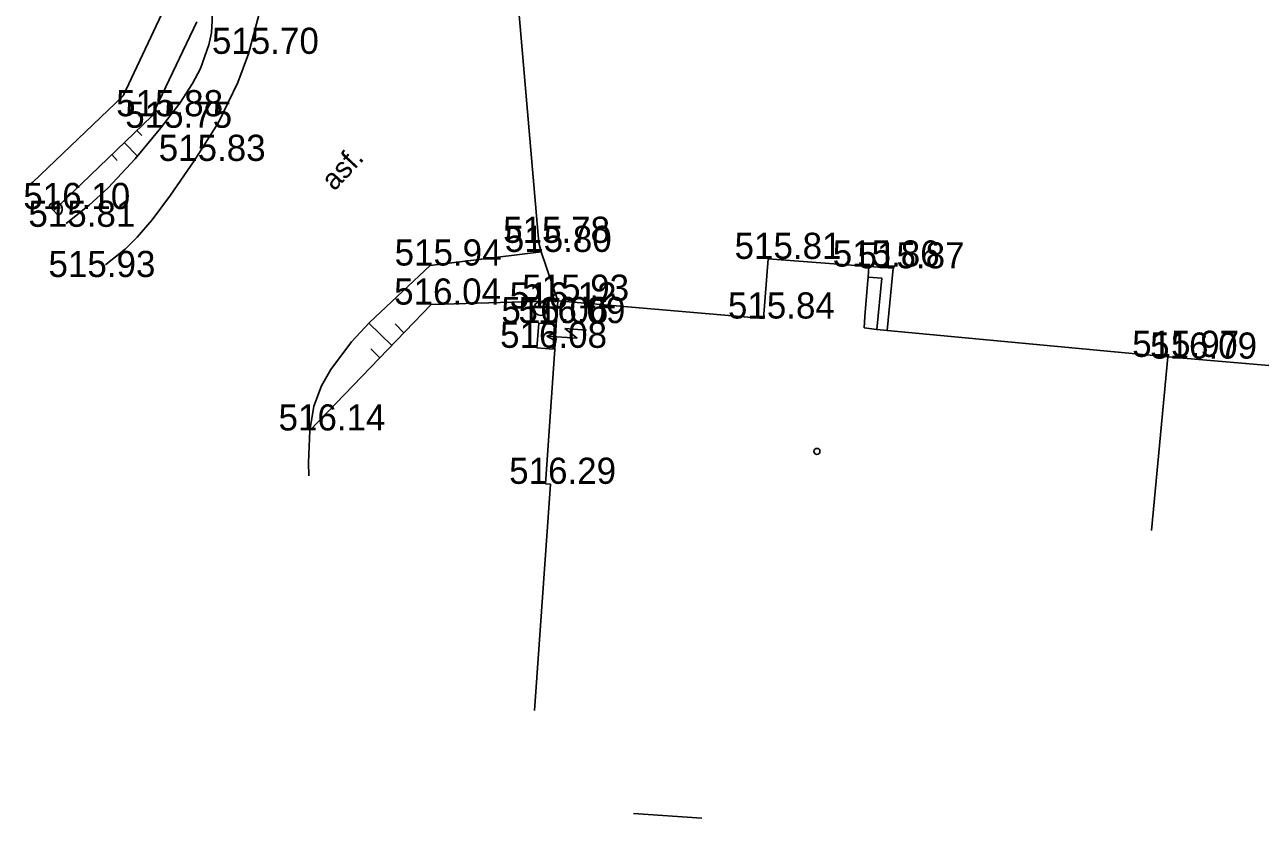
# Model space of a CAD drawing. Extents: x -668867 to -667827, y -1131943 to -1131019.
# Drawn here: x -668303.51 to -668268.06, y -1131908.26 to -1131885.5 of the extents above; entities that cross this region are included whole.
import ezdxf

# ---------------------------------------------------------------- set-up
doc = ezdxf.new("R2010")
doc.units = 0
for name, color, linetype in [('G_Bod_tecka', 7, 'Continuous'), ('G_Bod_vyska', 7, 'Continuous'), ('G_Breh_Teren', 7, 'Continuous'), ('G_Budovy-znacky', 7, 'Continuous'), ('G_Budovy_Objekty', 7, 'Continuous'), ('G_Budovy_vstupy', 7, 'Continuous'), ('G_Cesty_Schody', 7, 'Continuous'), ('G_Plochy_zpevnene', 7, 'Continuous'), ('G_Ploty', 7, 'Continuous'), ('G_Popisy_povrchu', 7, 'Continuous'), ('G_Site-Rozvadece', 7, 'Continuous'), ('G_Site-Sloupy', 7, 'Continuous'), ('G_Vyskove_srafy', 7, 'Continuous')]:
    doc.layers.add(name, color=color, linetype=linetype)

msp = doc.modelspace()

# ---------------------------------------------------------------- linework, layer by layer
at = {"layer": 'G_Bod_tecka'}
for p, q in [((-668297.09, -1131886.34), (-668297.09, -1131886.34)), ((-668299.86, -1131888.13), (-668299.86, -1131888.13)), ((-668299.6, -1131888.46), (-668299.6, -1131888.46)), ((-668298.64, -1131889.41), (-668298.64, -1131889.41)), ((-668302.63, -1131890.79), (-668302.63, -1131890.79)), ((-668288.76, -1131891.76), (-668288.76, -1131891.76)), ((-668288.69, -1131892.02), (-668288.69, -1131892.02)), ((-668291.87, -1131892.41), (-668291.87, -1131892.41)), ((-668282.18, -1131892.22), (-668282.18, -1131892.22)), ((-668279.29, -1131892.44), (-668279.29, -1131892.44)), ((-668278.59, -1131892.49), (-668278.59, -1131892.49)), ((-668291.85, -1131893.53), (-668291.85, -1131893.53)), ((-668288.21, -1131893.42), (-668288.21, -1131893.42)), ((-668288.7, -1131893.64), (-668288.7, -1131893.64)), ((-668288.76, -1131894.06), (-668288.76, -1131894.06)), ((-668288.28, -1131894.06), (-668288.28, -1131894.06)), ((-668282.31, -1131893.93), (-668282.31, -1131893.93)), ((-668288.81, -1131894.77), (-668288.81, -1131894.77)), ((-668270.71, -1131895.03), (-668270.71, -1131895.03)), ((-668270.16, -1131895.08), (-668270.16, -1131895.08)), ((-668295.33, -1131897.14), (-668295.33, -1131897.14)), ((-668288.57, -1131898.67), (-668288.57, -1131898.67))]:
    msp.add_line(p, q, dxfattribs=at)
at = {"layer": 'G_Breh_Teren'}
for points in [[(-668302.32, -1131891.204), (-668301.66, -1131890.68), (-668301.11, -1131890.18), (-668300.34, -1131889.35), (-668299.6, -1131888.46), (-668299.06, -1131887.75), (-668298.69, -1131887.19), (-668298.46, -1131886.76), (-668298.22, -1131886.08), (-668298.15, -1131885.74), (-668298.13, -1131885.38), (-668298.16, -1131882.72), (-668298.19, -1131880.07)], [(-668291.87, -1131892.41), (-668288.69, -1131892.02)], [(-668295.33, -1131897.14), (-668291.85, -1131893.53)], [(-668288.21, -1131893.42), (-668291.85, -1131893.53)]]:
    msp.add_lwpolyline(points, dxfattribs=at)
at = {"layer": 'G_Budovy-znacky'}
msp.add_circle((-668280.78, -1131897.74), 0.0875, dxfattribs=at)
at = {"layer": 'G_Budovy_Objekty'}
for p, q in [((-668282.31, -1131893.93), (-668282.18, -1131892.22)), ((-668282.18, -1131892.22), (-668279.29, -1131892.44)), ((-668279.29, -1131892.44), (-668279.31, -1131892.74)), ((-668279.31, -1131892.74), (-668279.33, -1131892.94)), ((-668288.21, -1131893.42), (-668288.26, -1131894.1)), ((-668288.21, -1131893.42), (-668282.31, -1131893.93)), ((-668279.42, -1131894.2), (-668279.4, -1131893.87)), ((-668288.26, -1131894.1), (-668288.3, -1131894.81)), ((-668279.42, -1131894.2), (-668279.06, -1131894.24)), ((-668279.06, -1131894.24), (-668278.76, -1131894.27)), ((-668278.76, -1131894.27), (-668270.71, -1131895.03)), ((-668288.3, -1131894.81), (-668288.57, -1131898.67)), ((-668271.18, -1131900.01), (-668270.71, -1131895.03)), ((-668270.71, -1131895.03), (-668270.16, -1131895.08)), ((-668288.42, -1131898.68), (-668288.877, -1131905.174)), ((-668288.42, -1131898.68), (-668288.57, -1131898.67)), ((-668284.08, -1131908.26), (-668286.04, -1131908.123))]:
    msp.add_line(p, q, dxfattribs=at)
at = {"layer": 'G_Budovy_vstupy'}
for p, q in [((-668279.4, -1131893.87), (-668279.33, -1131892.94)), ((-668267.7, -1131895.29), (-668270.16, -1131895.08))]:
    msp.add_line(p, q, dxfattribs=at)
at = {"layer": 'G_Cesty_Schody'}
for points in [[(-668289.41, -1131884.22), (-668288.76, -1131891.76)], [(-668279.29, -1131892.44), (-668278.59, -1131892.49)], [(-668279.31, -1131892.74), (-668278.92, -1131892.77)], [(-668279.06, -1131894.24), (-668278.92, -1131892.77)], [(-668278.76, -1131894.27), (-668278.59, -1131892.49)]]:
    msp.add_lwpolyline(points, dxfattribs=at)
at = {"layer": 'G_Plochy_zpevnene'}
for points in [[(-668298.32, -1131869.91), (-668298.06, -1131870.96), (-668297.69, -1131872.02), (-668297.3, -1131873.12), (-668297.15, -1131873.88), (-668296.84, -1131875.29), (-668296.49, -1131877.41), (-668296.28, -1131879.54), (-668296.24, -1131881.24), (-668296.31, -1131882.51), (-668296.43, -1131883.48), (-668296.7, -1131884.91), (-668297.09, -1131886.34), (-668297.39, -1131887.16), (-668297.95, -1131888.31), (-668298.64, -1131889.41), (-668299.32, -1131890.39), (-668299.85, -1131891.1), (-668300.28, -1131891.6), (-668300.62, -1131891.94), (-668301.18, -1131892.38), (-668301.185, -1131892.383)], [(-668288.76, -1131891.76), (-668288.69, -1131892.02)], [(-668288.69, -1131892.02), (-668288.21, -1131893.42)], [(-668295.356, -1131898.441), (-668295.36, -1131898.06), (-668295.33, -1131897.14), (-668295.21, -1131896.44), (-668294.99, -1131895.86), (-668294.72, -1131895.39), (-668294.13, -1131894.6), (-668293.61, -1131894.04), (-668291.87, -1131892.41)]]:
    msp.add_lwpolyline(points, dxfattribs=at)
at = {"layer": 'G_Ploty'}
for p, q in [((-668299.57, -1131885.19), (-668300.68, -1131887.54)), ((-668299.86, -1131888.13), (-668298.57, -1131885.42)), ((-668300.68, -1131887.54), (-668303.27, -1131890.02)), ((-668302.63, -1131890.79), (-668299.86, -1131888.13)), ((-668303.27, -1131890.02), (-668303.382, -1131890.101)), ((-668302.682, -1131890.828), (-668302.63, -1131890.79))]:
    msp.add_line(p, q, dxfattribs=at)
at = {"layer": 'G_Site-Rozvadece'}
for p, q in [((-668287.39, -1131894.26), (-668288.014, -1131894.216)), ((-668288.014, -1131894.216), (-668287.658, -1131894.492)), ((-668288.278, -1131894.338), (-668288.53, -1131894.431)), ((-668287.658, -1131894.492), (-668288.53, -1131894.431)), ((-668288.53, -1131894.431), (-668288.294, -1131894.558))]:
    msp.add_line(p, q, dxfattribs=at)
msp.add_lwpolyline([(-668288.35, -1131894.81), (-668288.31, -1131894.1), (-668288.76, -1131894.06), (-668288.81, -1131894.77)], close=True, dxfattribs=at)
at = {"layer": 'G_Site-Sloupy'}
msp.add_line((-668302.807, -1131890.698), (-668302.544, -1131890.971), dxfattribs=at)
msp.add_circle((-668288.7, -1131893.64), 0.2, dxfattribs=at)
msp.add_arc((-668302.63, -1131890.79), 0.2, 295.3209, 152.4767, dxfattribs=at)
at = {"layer": 'G_Vyskove_srafy'}
for points in [[(-668300.29, -1131888.54), (-668300.15, -1131888.68)], [(-668300.65, -1131888.88), (-668300.27, -1131889.27)], [(-668301.01, -1131889.23), (-668300.85, -1131889.4)], [(-668292.97, -1131894.7), (-668293.63, -1131894.06)], [(-668292.63, -1131894.34), (-668292.88, -1131894.08)], [(-668293.32, -1131895.06), (-668293.58, -1131894.8)]]:
    msp.add_lwpolyline(points, dxfattribs=at)

# ---------------------------------------------------------------- texts
at = {"layer": 'G_Bod_vyska'}
for s, p in [('515.70', (-668298.134, -1131886.34)), ('515.88', (-668300.882, -1131888.13)), ('515.75', (-668300.622, -1131888.46)), ('515.83', (-668299.662, -1131889.41)), ('516.10', (-668303.546, -1131890.79)), ('515.81', (-668303.401, -1131891.3)), ('515.78', (-668289.782, -1131891.76)), ('515.80', (-668289.734, -1131892.02)), ('515.94', (-668292.894, -1131892.41)), ('515.81', (-668283.141, -1131892.22)), ('515.86', (-668280.326, -1131892.44)), ('515.87', (-668279.612, -1131892.49)), ('515.93', (-668302.824, -1131892.74)), ('516.04', (-668292.908, -1131893.53)), ('515.93', (-668289.234, -1131893.42)), ('516.12', (-668289.594, -1131893.64)), ('515.84', (-668283.332, -1131893.93)), ('516.06', (-668289.831, -1131894.06)), ('516.09', (-668289.34, -1131894.06)), ('516.08', (-668289.868, -1131894.77)), ('515.97', (-668271.734, -1131895.03)), ('516.09', (-668271.22, -1131895.08)), ('516.14', (-668296.224, -1131897.14)), ('516.29', (-668289.608, -1131898.67))]:
    msp.add_text(s, height=0.75, dxfattribs=at).set_placement(p)
at = {"layer": 'G_Popisy_povrchu'}
msp.add_text('asf.', height=0.6, rotation=46.9778, dxfattribs=at).set_placement((-668294.624, -1131890.295))

doc.saveas('drawing.dxf')
